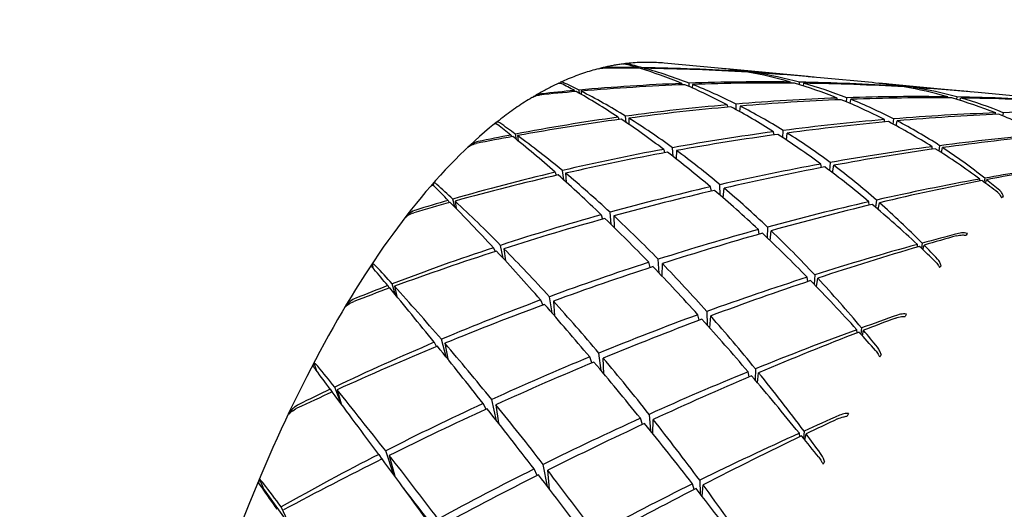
# Model space of a CAD drawing. Header units: inches. Extents: x 24 to 1128, y -94 to 748.
# Tile 373 of 573: x 380.996 to 381.945, y 506.557 to 507.029. Entities that reach past the tile are written whole.
import ezdxf

# ---------------------------------------------------------------- set-up
doc = ezdxf.new("R2010")
doc.units = ezdxf.units.IN
doc.header["$LTSCALE"] = 32
doc.header["$MEASUREMENT"] = 0
doc.layers.add('Dimension (ANSI)', color=7, linetype='Continuous', lineweight=25)
doc.layers.add('Visible (ANSI)', color=7, linetype='Continuous', lineweight=30)
doc.styles.add('Note Text (ANSI)', font='tahoma.ttf')
doc.dimstyles.new('Architectural (ANSI)', dxfattribs={"dimscale": 32, "dimtxt": 0.125, "dimasz": 0.098425, "dimexe": 0.125, "dimexo": 0.0625, "dimgap": 0.031496, "dimtad": 0, "dimtih": 1, "dimtoh": 1, "dimdec": 4, "dimrnd": 1e-08, "dimzin": 3, "dimdsep": 46, "dimlunit": 4, "dimtxsty": 'Note Text (ANSI)', "dimcen": 0.09, "dimdle": 0.393701, "dimclrd": 256, "dimclre": 256, "dimclrt": 256, "dimadec": 0, "dimazin": 3, "dimtfac": 0.96, "dimtofl": 0, "dimtmove": 0, "dimatfit": 3, "dimfxl": 1, "dimfrac": 2, "dimtolj": 1, "dimtzin": 12, "dimlwd": -1, "dimlwe": -1, "dimarcsym": 0})

# ---------------------------------------------------------------- blocks, each defined once
blk = doc.blocks.new('*D22')
at = {"layer": 'Defpoints', "color": 0, "transparency": 16777216}
for p in [(438.47989, 699.41052), (351.85681, 463.84902), (472.38339, 463.84902)]:
    blk.add_point(p, dxfattribs=at)
at = {"layer": 'Dimension (ANSI)', "transparency": 16777216}
for p, q in [((436.47989, 699.41052), (347.85681, 699.41052)), ((351.85681, 696.26091), (351.85681, 597.16282)), ((351.85681, 466.99862), (351.85681, 590.09671)), ((470.38339, 463.84902), (347.85681, 463.84902))]:
    blk.add_line(p, q, dxfattribs=at)
for points in [[(351.33187, 696.26091), (352.38174, 696.26091), (351.85681, 699.41052)], [(351.33187, 466.99862), (352.38174, 466.99862), (351.85681, 463.84902)]]:
    blk.add_solid(points, dxfattribs=at)
at = {"layer": 'Dimension (ANSI)', "transparency": 16777216, "insert": (338.70839, 596.15495), "char_height": 4, "attachment_point": 1, "style": 'Note Text (ANSI)'}
blk.add_mtext('\\A1;19\'-7 9/16"', dxfattribs=at)

msp = doc.modelspace()

# ---------------------------------------------------------------- linework, layer by layer
at = {"layer": 'Visible (ANSI)'}
for p, q in [((381.59204, 506.98233), (381.59217, 506.9818)), ((381.59661, 506.98094), (381.59651, 506.98228)), ((381.66955, 506.98185), (381.61765, 506.98672)), ((381.59853, 506.98172), (381.59852, 506.98034)), ((381.75649, 506.97369), (381.67773, 506.98108)), ((381.69518, 506.97851), (381.69524, 506.97818)), ((381.70218, 506.97728), (381.70219, 506.97805)), ((381.70535, 506.97755), (381.70527, 506.97669)), ((381.81798, 506.96792), (381.76814, 506.9726)), ((381.63457, 506.96714), (381.63486, 506.96581)), ((381.64174, 506.9641), (381.64161, 506.9674)), ((381.64473, 506.96619), (381.64457, 506.96286)), ((381.73939, 506.96851), (381.73953, 506.96748)), ((381.74788, 506.96599), (381.74799, 506.96838)), ((381.75176, 506.96734), (381.75143, 506.96488)), ((381.90742, 506.95953), (381.83083, 506.96672)), ((381.845, 506.96402), (381.84497, 506.96445)), ((381.85399, 506.96288), (381.85412, 506.96385)), ((381.85785, 506.96215), (381.85809, 506.96322)), ((381.53096, 506.96036), (381.53131, 506.95922)), ((381.53582, 506.95763), (381.53545, 506.96077)), ((381.53745, 506.95975), (381.53758, 506.95663)), ((381.891, 506.95324), (381.89098, 506.95428)), ((381.8997, 506.95414), (381.89931, 506.95187)), ((381.97012, 506.95365), (381.92028, 506.95832)), ((381.67831, 506.94653), (381.67873, 506.94433)), ((381.68694, 506.9419), (381.68694, 506.94727)), ((381.69068, 506.94537), (381.69023, 506.94009)), ((381.78454, 506.95135), (381.78436, 506.95308)), ((381.79321, 506.94944), (381.79355, 506.9534)), ((381.79679, 506.94792), (381.79747, 506.95185)), ((381.90275, 506.95082), (381.90335, 506.95312)), ((381.57329, 506.93466), (381.57392, 506.93242)), ((381.58085, 506.92961), (381.58034, 506.93563)), ((381.93707, 506.93738), (381.93709, 506.93875)), ((381.94434, 506.939), (381.94372, 506.93608)), ((381.45573, 506.92827), (381.45558, 506.92946)), ((381.58345, 506.9337), (381.58347, 506.92784)), ((381.83006, 506.93005), (381.8299, 506.93231)), ((381.83865, 506.93303), (381.83803, 506.92807)), ((381.84124, 506.92635), (381.84227, 506.93115)), ((381.46974, 506.91751), (381.47036, 506.91583)), ((381.47511, 506.9132), (381.47422, 506.91837)), ((381.47624, 506.9169), (381.4767, 506.9119)), ((381.72355, 506.91764), (381.72308, 506.9206)), ((381.73202, 506.91486), (381.73228, 506.92182)), ((381.73534, 506.91268), (381.73619, 506.91937)), ((381.42943, 506.9065), (381.42942, 506.90679)), ((381.8759, 506.90389), (381.87581, 506.90627)), ((381.88306, 506.90722), (381.88225, 506.90222)), ((381.61709, 506.90368), (381.61792, 506.9004)), ((381.62613, 506.89678), (381.62571, 506.90526)), ((381.62947, 506.90252), (381.62917, 506.89442)), ((381.88477, 506.9006), (381.88598, 506.90532)), ((381.76911, 506.88606), (381.76868, 506.88946)), ((381.77742, 506.89102), (381.77684, 506.8834)), ((381.77985, 506.88113), (381.78105, 506.8883)), ((381.5124, 506.88162), (381.51345, 506.87857)), ((381.52066, 506.87427), (381.51942, 506.88327)), ((381.52256, 506.88067), (381.52304, 506.87212)), ((381.39558, 506.86838), (381.39509, 506.87106)), ((381.67148, 506.85963), (381.67135, 506.86966)), ((381.92191, 506.87321), (381.92191, 506.87508)), ((381.92658, 506.87592), (381.92583, 506.8722)), ((381.92738, 506.87105), (381.9284, 506.87447)), ((381.66308, 506.86349), (381.66219, 506.86757)), ((381.67456, 506.85695), (381.6753, 506.86634)), ((381.40944, 506.85451), (381.41039, 506.85237)), ((381.41562, 506.84821), (381.41389, 506.8558)), ((381.41593, 506.8539), (381.41702, 506.84676)), ((381.81522, 506.84992), (381.81492, 506.85323)), ((381.82214, 506.85487), (381.82133, 506.84786)), ((381.82371, 506.84584), (381.82509, 506.85228)), ((381.3696, 506.83934), (381.36954, 506.83997)), ((381.55679, 506.84069), (381.55813, 506.83646)), ((381.56657, 506.83122), (381.56535, 506.84307)), ((381.56916, 506.83952), (381.56934, 506.82851)), ((381.7092, 506.82204), (381.70838, 506.82646)), ((381.71706, 506.82883), (381.71678, 506.81856)), ((381.71959, 506.81588), (381.72075, 506.8253)), ((381.46234, 506.79875), (381.4599, 506.81123)), ((381.86173, 506.80962), (381.86161, 506.81208)), ((381.86625, 506.81335), (381.86548, 506.80847)), ((381.86695, 506.80709), (381.8681, 506.81148)), ((381.45294, 506.80893), (381.4545, 506.80521)), ((381.4631, 506.80798), (381.46443, 506.79647)), ((381.33748, 506.78867), (381.33631, 506.79336)), ((381.60418, 506.78985), (381.60273, 506.79488)), ((381.61268, 506.78453), (381.61181, 506.79779)), ((381.61551, 506.78156), (381.61584, 506.79365)), ((381.76262, 506.78283), (381.76201, 506.77385)), ((381.35862, 506.76339), (381.35548, 506.77414)), ((381.75609, 506.77641), (381.75547, 506.78055)), ((381.76425, 506.77155), (381.76563, 506.77959)), ((381.35108, 506.77245), (381.35241, 506.76995)), ((381.35757, 506.77184), (381.35974, 506.76204)), ((381.31195, 506.75344), (381.31181, 506.75439)), ((381.49843, 506.75862), (381.50041, 506.75364)), ((381.50942, 506.7461), (381.50689, 506.76176)), ((381.5108, 506.75746), (381.51185, 506.74331)), ((381.6586, 506.74752), (381.65894, 506.73452)), ((381.65138, 506.73911), (381.65002, 506.7444)), ((381.66152, 506.73164), (381.66239, 506.74324)), ((381.80358, 506.72703), (381.80325, 506.73002)), ((381.80784, 506.73169), (381.80717, 506.7257)), ((381.80856, 506.72416), (381.80974, 506.72941)), ((381.39593, 506.71784), (381.39811, 506.71361)), ((381.40722, 506.70385), (381.40279, 506.72074)), ((381.40609, 506.71689), (381.40886, 506.7018)), ((381.55678, 506.69062), (381.55467, 506.70747)), ((381.28279, 506.68993), (381.28025, 506.69769)), ((381.54787, 506.69801), (381.54572, 506.70379)), ((381.55926, 506.68765), (381.55883, 506.70256)), ((381.69953, 506.68464), (381.69845, 506.68946)), ((381.70551, 506.69233), (381.70533, 506.6814)), ((381.7074, 506.67897), (381.70862, 506.6885)), ((381.29566, 506.67272), (381.29743, 506.66997)), ((381.30572, 506.65923), (381.29998, 506.67478)), ((381.30215, 506.67211), (381.30629, 506.65846)), ((381.45601, 506.64236), (381.45133, 506.66272)), ((381.25747, 506.65027), (381.2572, 506.65149)), ((381.44301, 506.65889), (381.44577, 506.65335)), ((381.45539, 506.65773), (381.45792, 506.63992)), ((381.59664, 506.63872), (381.5946, 506.64467)), ((381.60304, 506.64848), (381.60439, 506.63255)), ((381.60667, 506.62972), (381.60697, 506.64351)), ((381.75234, 506.63233), (381.7519, 506.62528)), ((381.74846, 506.62688), (381.74783, 506.63029)), ((381.7532, 506.62368), (381.75432, 506.62968)), ((381.35705, 506.59), (381.34907, 506.61334)), ((381.34234, 506.6099), (381.34524, 506.60534)), ((381.35251, 506.60895), (381.35788, 506.58888)), ((381.49514, 506.58955), (381.49213, 506.59585)), ((381.50501, 506.57908), (381.50092, 506.60022)), ((381.50695, 506.57654), (381.50524, 506.59462)), ((381.23205, 506.57592), (381.22785, 506.58567)), ((381.65179, 506.58494), (381.65232, 506.57196)), ((381.23205, 506.57592), (381.22652, 506.58259)), ((381.23205, 506.57592), (381.25708, 506.54063)), ((381.64652, 506.5762), (381.64487, 506.58152)), ((381.65415, 506.56962), (381.65503, 506.58057)), ((381.25708, 506.54063), (381.24836, 506.55942))]:
    msp.add_line(p, q, dxfattribs=at)
for centre, major_axis, ratio, start_param, end_param in [((381.91805, 505.70304), (-1.53518, 0.61757), 0.729866, 5.203168, 5.223319), ((381.91805, 505.70304), (0.50267, -1.27757), 0.401159, 2.83729, 2.857441), ((381.58666, 505.73414), (-0.14115, 1.26062), 0.549452, 6.068206, 6.089839), ((381.91805, 505.70304), (-1.53518, 0.61757), 0.729866, 5.137719, 5.200313), ((381.58666, 505.73414), (-1.63348, 0.03314), 0.763621, 4.723467, 4.7451), ((381.91805, 505.70304), (0.50267, -1.27757), 0.401159, 2.77184, 2.834435), ((381.58666, 505.73414), (-0.14115, 1.26062), 0.549452, 6.004322, 6.065351), ((381.58666, 505.73414), (-1.63348, 0.03314), 0.763621, 4.659584, 4.720612), ((381.91805, 505.70304), (0.36513, -1.26849), 0.475174, 2.91871, 2.95731), ((381.58666, 505.73414), (0.07827, 1.24795), 0.57621, 6.231187, 6.271298), ((381.91805, 505.70304), (0.36513, -1.26849), 0.475174, 2.85326, 2.914288), ((381.91805, 505.70304), (-1.53518, 0.61757), 0.729866, 5.095497, 5.133297), ((381.58666, 505.73414), (0.07827, 1.24795), 0.57621, 6.166664, 6.226766), ((381.58666, 505.73414), (-1.63348, 0.03314), 0.763621, 4.616562, 4.655162), ((381.91805, 505.70304), (0.61467, -1.29034), 0.323881, 2.715685, 2.735836), ((381.58666, 505.73414), (-0.32479, 1.2668), 0.49258, 5.876138, 5.897771), ((381.91805, 505.70304), (-1.59232, 0.38214), 0.757737, 5.068341, 5.130936), ((381.58666, 505.73414), (-1.63059, -0.22845), 0.743335, 4.577612, 4.638641), ((381.91805, 505.70304), (0.50267, -1.27757), 0.401159, 2.70639, 2.767418), ((381.91805, 505.70304), (-1.59232, 0.38214), 0.757737, 5.002891, 5.063919), ((381.58666, 505.73414), (-1.63059, -0.22845), 0.743335, 4.513089, 4.573191), ((381.58666, 505.73414), (-0.14115, 1.26062), 0.549452, 5.939799, 5.999901), ((381.91805, 505.70304), (0.36513, -1.26849), 0.475174, 2.78781, 2.847912), ((381.91805, 505.70304), (-1.59232, 0.38214), 0.757737, 4.937441, 4.997543), ((381.58666, 505.73414), (-1.63059, -0.22845), 0.743335, 4.447946, 4.507741), ((381.58666, 505.73414), (0.07827, 1.24795), 0.57621, 6.101521, 6.161316), ((381.91805, 505.70304), (0.19179, -1.26237), 0.537203, 2.969852, 3.008453), ((381.58666, 505.73414), (0.30341, 1.22253), 0.562536, 0.051705, 0.093767), ((381.91805, 505.70304), (0.19179, -1.26237), 0.537203, 2.904403, 2.964198), ((381.91805, 505.70304), (-1.59232, 0.38214), 0.757737, 4.894854, 4.931787), ((381.58666, 505.73414), (-1.63059, -0.22845), 0.743335, 4.403691, 4.442291), ((381.58666, 505.73414), (0.30341, 1.22253), 0.562536, 6.269134, 6.329236), ((381.58666, 505.73414), (-1.63059, -0.22845), 0.743335, 4.641496, 4.663129), ((381.91805, 505.70304), (-1.59232, 0.38214), 0.757737, 5.133791, 5.153942), ((381.91805, 505.70304), (0.61467, -1.29034), 0.323881, 2.650235, 2.71283), ((381.58666, 505.73414), (-0.32479, 1.2668), 0.49258, 5.812255, 5.873283), ((381.91805, 505.70304), (-1.62932, 0.10493), 0.765373, 4.778239, 4.838034), ((381.91805, 505.70304), (-1.62932, 0.10493), 0.765373, 4.712789, 4.772891), ((381.91805, 505.70304), (-1.62932, 0.10493), 0.765373, 4.909139, 4.970167), ((381.58666, 505.73414), (-1.60993, -0.43806), 0.706703, 4.464269, 4.524371), ((381.91805, 505.70304), (0.50267, -1.27757), 0.401159, 2.64094, 2.701042), ((381.91805, 505.70304), (-1.62932, 0.10493), 0.765373, 4.843689, 4.903791), ((381.58666, 505.73414), (-1.60993, -0.43806), 0.706703, 4.399126, 4.458921), ((381.58666, 505.73414), (-0.14115, 1.26062), 0.549452, 5.874656, 5.934451), ((381.91805, 505.70304), (0.36513, -1.26849), 0.475174, 2.72236, 2.782156), ((381.58666, 505.73414), (-1.60993, -0.43806), 0.706703, 4.333369, 4.393471), ((381.58666, 505.73414), (0.07827, 1.24795), 0.57621, 6.035764, 6.095866), ((381.91805, 505.70304), (0.19179, -1.26237), 0.537203, 2.838953, 2.899055), ((381.58666, 505.73414), (-1.60993, -0.43806), 0.706703, 4.266993, 4.328021), ((381.58666, 505.73414), (0.30341, 1.22253), 0.562536, 6.202758, 6.263786), ((381.91805, 505.70304), (-1.62932, 0.10493), 0.765373, 4.974588, 5.037183), ((381.91805, 505.70304), (-1.63374, -0.1662), 0.75034, 4.624586, 4.684688), ((381.58666, 505.73414), (-1.58546, -0.59667), 0.660515, 4.250613, 4.311641), ((381.91805, 505.70304), (0.19179, -1.26237), 0.537203, 2.773503, 2.834531), ((381.91805, 505.70304), (-1.63374, -0.1662), 0.75034, 4.559136, 4.620164), ((381.48683, 506.23945), (-0.1299, -0.74245), 0.444491, 3.604814, 3.609381), ((381.91805, 505.70304), (0.70926, -1.30505), 0.247509, 2.611034, 2.631185), ((381.58666, 505.73414), (-0.47048, 1.27486), 0.420557, 5.721212, 5.742845), ((381.58666, 505.73414), (-1.60993, -0.43806), 0.706703, 4.528792, 4.589821), ((381.91805, 505.70304), (0.61467, -1.29034), 0.323881, 2.584785, 2.645813), ((381.58666, 505.73414), (-0.32479, 1.2668), 0.49258, 5.747731, 5.807833), ((381.91805, 505.70304), (-1.63374, -0.1662), 0.75034, 4.690036, 4.749831), ((381.58666, 505.73414), (-1.58546, -0.59667), 0.660515, 4.316989, 4.377091), ((381.91805, 505.70304), (0.36513, -1.26849), 0.475174, 2.656911, 2.717012), ((381.58666, 505.73414), (0.07827, 1.24795), 0.57621, 5.969388, 6.030416), ((381.58666, 505.73414), (-1.60993, -0.43806), 0.706703, 4.592676, 4.614309), ((381.91805, 505.70304), (-1.62932, 0.10493), 0.765373, 5.040038, 5.060189), ((381.91805, 505.70304), (0.70926, -1.30505), 0.247509, 2.545584, 2.608179), ((381.58666, 505.73414), (-0.47048, 1.27486), 0.420557, 5.657329, 5.718357), ((381.91805, 505.70304), (-1.63374, -0.1662), 0.75034, 4.755485, 4.815587), ((381.58666, 505.73414), (-1.58546, -0.59667), 0.660515, 4.382745, 4.44254), ((381.91805, 505.70304), (0.50267, -1.27757), 0.401159, 2.57549, 2.635286), ((381.58666, 505.73414), (-0.14115, 1.26062), 0.549452, 5.808899, 5.869001), ((381.91805, 505.70304), (-1.61594, -0.38996), 0.717175, 4.501326, 4.562354), ((381.58666, 505.73414), (-1.56231, -0.71722), 0.609421, 4.191433, 4.254028), ((381.57651, 506.31763), (-0.01786, -0.66124), 0.527661, 3.627313, 3.631911), ((381.91805, 505.70304), (-1.61594, -0.38996), 0.717175, 4.566775, 4.626877), ((381.91805, 505.70304), (-1.63374, -0.1662), 0.75034, 4.820935, 4.881964), ((381.58666, 505.73414), (-1.58546, -0.59667), 0.660515, 4.447888, 4.50799), ((381.91805, 505.70304), (0.61467, -1.29034), 0.323881, 2.519335, 2.579437), ((381.58666, 505.73414), (-0.32479, 1.2668), 0.49258, 5.682588, 5.742383), ((381.58666, 505.73414), (-1.56231, -0.71722), 0.609421, 4.258449, 4.319478), ((381.91805, 505.70304), (0.36513, -1.26849), 0.475174, 2.591461, 2.652489), ((381.58666, 505.73414), (0.07827, 1.24795), 0.57621, 5.902372, 5.964966), ((381.91805, 505.70304), (-1.61594, -0.38996), 0.717175, 4.632225, 4.692021), ((381.58666, 505.73414), (-0.14115, 1.26062), 0.549452, 5.742523, 5.803551), ((381.91805, 505.70304), (-1.63374, -0.1662), 0.75034, 4.886385, 4.94898), ((381.58666, 505.73414), (-1.58546, -0.59667), 0.660515, 4.512412, 4.57344), ((381.91805, 505.70304), (0.70926, -1.30505), 0.247509, 2.480135, 2.541163), ((381.58666, 505.73414), (-0.47048, 1.27486), 0.420557, 5.592805, 5.652907), ((381.58666, 505.73414), (-1.56231, -0.71722), 0.609421, 4.324826, 4.384927), ((381.91805, 505.70304), (0.50267, -1.27757), 0.401159, 2.510041, 2.570142), ((381.91805, 505.70304), (-1.59164, -0.56044), 0.672879, 4.452899, 4.474532), ((381.58666, 505.73414), (-1.54065, -0.81109), 0.55597, 4.192965, 4.213116), ((381.46017, 506.19579), (-0.14081, -0.77696), 0.415272, 3.739015, 3.743613), ((381.58666, 505.73414), (-0.58807, 1.28682), 0.343574, 5.594081, 5.615714), ((381.91805, 505.70304), (-1.59164, -0.56044), 0.672879, 4.477387, 4.538415), ((381.58666, 505.73414), (-1.54065, -0.81109), 0.55597, 4.215971, 4.278566), ((381.91805, 505.70304), (0.36513, -1.26849), 0.475174, 2.566973, 2.588606), ((381.58666, 505.73414), (0.07827, 1.24795), 0.57621, 5.879366, 5.899517), ((381.91805, 505.70304), (0.79158, -1.31965), 0.173726, 2.517835, 2.537986), ((381.91805, 505.70304), (-1.61594, -0.38996), 0.717175, 4.697675, 4.757777), ((381.58666, 505.73414), (-1.56231, -0.71722), 0.609421, 4.390582, 4.450377), ((381.91805, 505.70304), (0.61467, -1.29034), 0.323881, 2.453885, 2.513681), ((381.58666, 505.73414), (-0.32479, 1.2668), 0.49258, 5.616832, 5.676934), ((381.58666, 505.73414), (-1.58546, -0.59667), 0.660515, 4.576295, 4.597928), ((381.91805, 505.70304), (-1.63374, -0.1662), 0.75034, 4.951835, 4.971986), ((381.91805, 505.70304), (0.79158, -1.31965), 0.173726, 2.452386, 2.51498), ((381.58666, 505.73414), (-0.58807, 1.28682), 0.343574, 5.530198, 5.591226), ((381.91805, 505.70304), (-1.59164, -0.56044), 0.672879, 4.542837, 4.602939), ((381.58666, 505.73414), (-1.54065, -0.81109), 0.55597, 4.282987, 4.344016), ((381.91805, 505.70304), (0.50267, -1.27757), 0.401159, 2.444591, 2.505619), ((381.58666, 505.73414), (-0.14115, 1.26062), 0.549452, 5.675507, 5.738101), ((381.96887, 506.2807), (-0.18086, -0.64404), 0.471381, 3.748089, 3.752686), ((381.54768, 506.30323), (-0.06182, -0.67347), 0.521114, 3.839413, 3.844011), ((381.91805, 505.70304), (-1.61594, -0.38996), 0.717175, 4.763125, 4.824153), ((381.58666, 505.73414), (-1.56231, -0.71722), 0.609421, 4.455725, 4.515827), ((381.91805, 505.70304), (0.70926, -1.30505), 0.247509, 2.414685, 2.474787), ((381.58666, 505.73414), (-0.47048, 1.27486), 0.420557, 5.527662, 5.587457), ((381.91805, 505.70304), (-1.59164, -0.56044), 0.672879, 4.608287, 4.668082), ((381.58666, 505.73414), (-1.54065, -0.81109), 0.55597, 4.349363, 4.409465), ((381.91805, 505.70304), (0.61467, -1.29034), 0.323881, 2.388435, 2.448537), ((381.58666, 505.73414), (-0.32479, 1.2668), 0.49258, 5.550456, 5.611484), ((381.91805, 505.70304), (-1.56803, -0.68945), 0.622723, 4.455371, 4.477004), ((381.85249, 506.15913), (-0.22619, -0.76807), 0.285519, 3.759087, 3.763685), ((381.91805, 505.70304), (-1.56803, -0.68945), 0.622723, 4.479859, 4.540888), ((381.58666, 505.73414), (-1.51916, -0.88595), 0.501414, 4.228985, 4.249136), ((381.58666, 505.73414), (-0.14115, 1.26062), 0.549452, 5.652501, 5.672652), ((381.91805, 505.70304), (-1.61594, -0.38996), 0.717175, 4.828575, 4.89117), ((381.58666, 505.73414), (-1.56231, -0.71722), 0.609421, 4.520249, 4.581277), ((381.91805, 505.70304), (0.79158, -1.31965), 0.173726, 2.386936, 2.447964), ((381.58666, 505.73414), (-0.58807, 1.28682), 0.343574, 5.465674, 5.525776), ((381.58666, 505.73414), (-1.51916, -0.88595), 0.501414, 4.251991, 4.314586), ((381.91805, 505.70304), (0.50267, -1.27757), 0.401159, 2.420103, 2.441736), ((381.4351, 506.14475), (-0.14418, -0.81126), 0.389441, 3.858163, 3.862761), ((381.91805, 505.70304), (-1.59164, -0.56044), 0.672879, 4.673737, 4.733838), ((381.58666, 505.73414), (-0.47048, 1.27486), 0.420557, 5.461905, 5.522007), ((381.91805, 505.70304), (0.8647, -1.33248), 0.103024, 2.432638, 2.452789), ((381.58666, 505.73414), (-0.68651, 1.30124), 0.266742, 5.485739, 5.507372), ((381.58666, 505.73414), (-1.54065, -0.81109), 0.55597, 4.41512, 4.474915), ((381.91805, 505.70304), (0.70926, -1.30505), 0.247509, 2.349235, 2.40903), ((381.9401, 506.26609), (-0.20536, -0.65754), 0.428761, 3.931075, 3.935672), ((381.91805, 505.70304), (-1.56803, -0.68945), 0.622723, 4.545309, 4.605411), ((381.58666, 505.73414), (-1.51916, -0.88595), 0.501414, 4.319008, 4.380036), ((381.91805, 505.70304), (0.61467, -1.29034), 0.323881, 2.322986, 2.384014), ((381.58666, 505.73414), (-0.32479, 1.2668), 0.49258, 5.483439, 5.546034), ((381.58666, 505.73414), (-1.56231, -0.71722), 0.609421, 4.584132, 4.605765), ((381.91805, 505.70304), (-1.61594, -0.38996), 0.717175, 4.894025, 4.914176), ((381.91805, 505.70304), (0.8647, -1.33248), 0.103024, 2.367189, 2.429783), ((381.58666, 505.73414), (-0.68651, 1.30124), 0.266742, 5.421855, 5.482884), ((381.51928, 506.27845), (-0.09856, -0.69521), 0.499031, 4.031308, 4.035904), ((381.91805, 505.70304), (-1.59164, -0.56044), 0.672879, 4.739186, 4.800215), ((381.58666, 505.73414), (-1.54065, -0.81109), 0.55597, 4.480263, 4.540365), ((381.91805, 505.70304), (0.79158, -1.31965), 0.173726, 2.321486, 2.381588), ((381.58666, 505.73414), (-0.58807, 1.28682), 0.343574, 5.400531, 5.460326), ((381.82744, 506.10731), (-0.21517, -0.80489), 0.255901, 3.869082, 3.873678), ((381.91805, 505.70304), (-1.56803, -0.68945), 0.622723, 4.610759, 4.670554), ((381.58666, 505.73414), (-1.51916, -0.88595), 0.501414, 4.385384, 4.445486), ((381.91805, 505.70304), (0.70926, -1.30505), 0.247509, 2.283785, 2.343887), ((381.58666, 505.73414), (-0.47048, 1.27486), 0.420557, 5.395529, 5.456557), ((381.91805, 505.70304), (-1.54609, -0.78924), 0.569714, 4.476242, 4.497875), ((381.58666, 505.73414), (-1.49643, -0.94661), 0.446294, 4.273117, 4.293268), ((381.91805, 505.70304), (-1.54609, -0.78924), 0.569714, 4.50073, 4.561758), ((381.58666, 505.73414), (-1.49643, -0.94661), 0.446294, 4.296123, 4.358717), ((381.91805, 505.70304), (0.61467, -1.29034), 0.323881, 2.298497, 2.320131), ((381.58666, 505.73414), (-0.32479, 1.2668), 0.49258, 5.460433, 5.480584), ((381.91805, 505.70304), (-1.59164, -0.56044), 0.672879, 4.804636, 4.867231), ((381.58666, 505.73414), (-0.68651, 1.30124), 0.266742, 5.357332, 5.417434), ((381.58666, 505.73414), (-1.54065, -0.81109), 0.55597, 4.544787, 4.605815), ((381.91805, 505.70304), (0.8647, -1.33248), 0.103024, 2.301739, 2.362767), ((381.4122, 506.08614), (-0.14127, -0.84407), 0.367968, 3.965542, 3.970139), ((381.91805, 505.70304), (-1.56803, -0.68945), 0.622723, 4.676209, 4.736311), ((381.58666, 505.73414), (-1.51916, -0.88595), 0.501414, 4.45114, 4.510936), ((381.91805, 505.70304), (0.79158, -1.31965), 0.173726, 2.256036, 2.315831), ((381.58666, 505.73414), (-0.58807, 1.28682), 0.343574, 5.334775, 5.394877), ((381.91146, 506.24194), (-0.21993, -0.68116), 0.382943, 4.092787, 4.097384), ((381.91805, 505.70304), (0.93049, -1.34224), 0.035356, 2.353289, 2.37344), ((381.58666, 505.73414), (-0.7716, 1.31604), 0.192221, 5.390019, 5.411652), ((381.91805, 505.70304), (-1.54609, -0.78924), 0.569714, 4.56618, 4.626281), ((381.58666, 505.73414), (-0.47048, 1.27486), 0.420557, 5.328513, 5.391107), ((381.58666, 505.73414), (-1.49643, -0.94661), 0.446294, 4.363139, 4.424167), ((381.91805, 505.70304), (0.70926, -1.30505), 0.247509, 2.218335, 2.279363), ((381.58666, 505.73414), (-1.54065, -0.81109), 0.55597, 4.60867, 4.630303), ((381.91805, 505.70304), (-1.59164, -0.56044), 0.672879, 4.870086, 4.890237), ((381.91805, 505.70304), (0.93049, -1.34224), 0.035356, 2.287839, 2.350434), ((381.58666, 505.73414), (-0.7716, 1.31604), 0.192221, 5.326135, 5.387164), ((381.49123, 506.24515), (-0.12537, -0.72326), 0.469118, 4.199188, 4.203785), ((381.91805, 505.70304), (-1.56803, -0.68945), 0.622723, 4.741659, 4.802687), ((381.58666, 505.73414), (-1.51916, -0.88595), 0.501414, 4.516284, 4.576386), ((381.91805, 505.70304), (0.8647, -1.33248), 0.103024, 2.236289, 2.296391), ((381.58666, 505.73414), (-0.68651, 1.30124), 0.266742, 5.292189, 5.351984), ((381.91805, 505.70304), (-1.54609, -0.78924), 0.569714, 4.631629, 4.691425), ((381.58666, 505.73414), (-0.58807, 1.28682), 0.343574, 5.268398, 5.329427), ((381.91805, 505.70304), (-1.52469, -0.86839), 0.515368, 4.509721, 4.531354), ((381.58666, 505.73414), (-1.47131, -0.99613), 0.390767, 4.323209, 4.34336), ((381.80449, 506.04965), (-0.19913, -0.83814), 0.23242, 3.971716, 3.976314), ((381.58666, 505.73414), (-1.49643, -0.94661), 0.446294, 4.429515, 4.489617), ((381.91805, 505.70304), (0.79158, -1.31965), 0.173726, 2.190586, 2.250688), ((381.91805, 505.70304), (-1.52469, -0.86839), 0.515368, 4.534209, 4.595237), ((381.58666, 505.73414), (-1.47131, -0.99613), 0.390767, 4.346215, 4.40881), ((381.91805, 505.70304), (0.70926, -1.30505), 0.247509, 2.193847, 2.21548), ((381.58666, 505.73414), (-0.47048, 1.27486), 0.420557, 5.305507, 5.325658), ((381.91805, 505.70304), (-1.56803, -0.68945), 0.622723, 4.807109, 4.869703), ((381.58666, 505.73414), (-1.51916, -0.88595), 0.501414, 4.580807, 4.641835), ((381.91805, 505.70304), (0.93049, -1.34224), 0.035356, 2.222389, 2.283418), ((381.58666, 505.73414), (-0.7716, 1.31604), 0.192221, 5.261612, 5.321714), ((381.88346, 506.2085), (-0.22566, -0.71218), 0.339307, 4.235946, 4.240544), ((381.91805, 505.70304), (-1.54609, -0.78924), 0.569714, 4.697079, 4.757181), ((381.58666, 505.73414), (-0.68651, 1.30124), 0.266742, 5.226432, 5.286534), ((381.39172, 506.02191), (-0.13338, -0.87249), 0.351157, 4.064711, 4.069308), ((381.91805, 505.70304), (-1.5304, -0.6729), 0.622723, 4.805973, 4.806002), ((381.58666, 505.73414), (-1.49643, -0.94661), 0.446294, 4.495272, 4.555067), ((381.91805, 505.70304), (0.8647, -1.33248), 0.103024, 2.170839, 2.230634), ((381.91805, 505.70304), (-0.99015, 1.34796), 0.02956, 0.843004, 0.863155), ((381.58666, 505.73414), (-0.84684, 1.32946), 0.120725, 5.30303, 5.324663), ((381.58666, 505.73414), (-0.75308, 1.28446), 0.192221, 5.25809, 5.311194), ((381.91805, 505.70304), (-1.50898, -0.7703), 0.569714, 4.694056, 4.694108), ((381.91805, 505.70304), (-1.52469, -0.86839), 0.515368, 4.599659, 4.65976), ((381.58666, 505.73414), (-1.47131, -0.99613), 0.390767, 4.413231, 4.47426), ((381.91805, 505.70304), (0.79158, -1.31965), 0.173726, 2.125136, 2.186165), ((381.58666, 505.73414), (-0.58807, 1.28682), 0.343574, 5.201382, 5.263977)]:
    msp.add_ellipse(centre, major_axis=major_axis, ratio=ratio, start_param=start_param, end_param=end_param, dxfattribs=at)
for points in [[(381.56054, 506.98241), (381.55889, 506.9824), (381.55698, 506.98209), (381.55537, 506.98159)], [(381.57814, 506.98597), (381.57849, 506.98602), (381.57886, 506.986), (381.57922, 506.98591)], [(381.58122, 506.98616), (381.58056, 506.98632), (381.57978, 506.98624), (381.5791, 506.98593)], [(381.55439, 506.98136), (381.55575, 506.98171), (381.55723, 506.9819), (381.55853, 506.98191)]]:
    msp.add_open_spline(points, degree=3, dxfattribs=at)
for points, knots in [([(381.57814, 506.98598), (381.57669, 506.9858), (381.57524, 506.98559), (381.57234, 506.98515), (381.57089, 506.98491), (381.56799, 506.9844), (381.56654, 506.98412), (381.56364, 506.98354), (381.56219, 506.98323), (381.55929, 506.98258), (381.55784, 506.98224), (381.55639, 506.98188)], [2.53059154, 2.53059154, 2.53059154, 2.53059154, 2.53956341, 2.53956341, 2.54853528, 2.54853528, 2.55750716, 2.55750716, 2.56647903, 2.56647903, 2.5754509, 2.5754509, 2.5754509, 2.5754509]), ([(381.61765, 506.98672), (381.61517, 506.98695), (381.61268, 506.98713), (381.6077, 506.98738), (381.6052, 506.98746), (381.6002, 506.9875), (381.5977, 506.98747), (381.59268, 506.98729), (381.59017, 506.98716), (381.58515, 506.98677), (381.58263, 506.98653), (381.58012, 506.98623)], [2.44849399, 2.44849399, 2.44849399, 2.44849399, 2.46409431, 2.46409431, 2.47969463, 2.47969463, 2.49529495, 2.49529495, 2.51089528, 2.51089528, 2.5264956, 2.5264956, 2.5264956, 2.5264956]), ([(381.55438, 506.98137), (381.55194, 506.98074), (381.54949, 506.98006), (381.5446, 506.97859), (381.54215, 506.97781), (381.53726, 506.97616), (381.53481, 506.97528), (381.52993, 506.97344), (381.52748, 506.97246), (381.5226, 506.97043), (381.52016, 506.96936), (381.51772, 506.96824)], [2.57957607, 2.57957607, 2.57957607, 2.57957607, 2.59470103, 2.59470103, 2.60982599, 2.60982599, 2.62495096, 2.62495096, 2.64007592, 2.64007592, 2.65520088, 2.65520088, 2.65520088, 2.65520088]), ([(381.51591, 506.96741), (381.5143, 506.96666), (381.5127, 506.96589), (381.50948, 506.96431), (381.50788, 506.9635), (381.50467, 506.96184), (381.50307, 506.96099), (381.49987, 506.95924), (381.49827, 506.95835), (381.49506, 506.95653), (381.49347, 506.9556), (381.49187, 506.95464)], [2.65894017, 2.65894017, 2.65894017, 2.65894017, 2.66890382, 2.66890382, 2.67886747, 2.67886747, 2.68883112, 2.68883112, 2.69879476, 2.69879476, 2.70875841, 2.70875841, 2.70875841, 2.70875841]), ([(381.51591, 506.96741), (381.516, 506.96745), (381.51609, 506.96749), (381.51675, 506.96768), (381.51753, 506.96757), (381.51825, 506.96719)], [0.17295617, 0.17295617, 0.17295617, 0.17295617, 0.17536928, 0.17536928, 0.19052615, 0.19052615, 0.19052615, 0.19052615]), ([(381.52028, 506.96815), (381.51952, 506.96851), (381.51863, 506.96858), (381.51756, 506.9682), (381.51716, 506.96794), (381.5168, 506.9676)], [0, 0, 0, 0, 0.01468772, 0.01468772, 0.0224586, 0.0224586, 0.0224586, 0.0224586]), ([(381.4901, 506.95358), (381.48773, 506.95215), (381.48537, 506.95068), (381.48066, 506.94764), (381.4783, 506.94608), (381.47359, 506.94287), (381.47124, 506.94122), (381.46655, 506.93784), (381.4642, 506.9361), (381.45952, 506.93255), (381.45718, 506.93073), (381.45484, 506.92887)], [2.71243677, 2.71243677, 2.71243677, 2.71243677, 2.72717574, 2.72717574, 2.7419147, 2.7419147, 2.75665367, 2.75665367, 2.77139264, 2.77139264, 2.78613161, 2.78613161, 2.78613161, 2.78613161]), ([(381.4901, 506.95357), (381.49067, 506.95392), (381.49124, 506.95422), (381.49346, 506.95524), (381.49556, 506.95581), (381.49734, 506.95599)], [0.16314231, 0.16314231, 0.16314231, 0.16314231, 0.16795488, 0.16795488, 0.18264261, 0.18264261, 0.18264261, 0.18264261]), ([(381.49937, 506.95719), (381.49757, 506.95699), (381.49546, 506.9564), (381.49287, 506.95523), (381.49189, 506.95468), (381.49097, 506.95406)], [0, 0, 0, 0, 0.01515687, 0.01515687, 0.02346126, 0.02346126, 0.02346126, 0.02346126]), ([(381.45397, 506.92817), (381.40288, 506.88721), (381.35325, 506.82581), (381.26071, 506.66834), (381.21787, 506.5722), (381.14332, 506.35532), (381.1116, 506.23473), (381.06229, 505.98112), (381.04468, 505.84817), (381.0253, 505.5832), (381.02352, 505.45123), (381.03598, 505.20143), (381.05023, 505.08366), (381.09346, 504.87398), (381.12245, 504.78217), (381.18291, 504.65446), (381.21144, 504.61006), (381.24265, 504.57605)], [2.787961, 2.787961, 2.787961, 2.787961, 3.110317, 3.110317, 3.433142, 3.433142, 3.754618, 3.754618, 4.075547, 4.075547, 4.396367, 4.396367, 4.717424, 4.717424, 5.039259, 5.039259, 5.271858, 5.271858, 5.271858, 5.271858]), ([(381.45397, 506.92817), (381.45425, 506.92838), (381.4546, 506.92848), (381.4555, 506.92842), (381.45626, 506.92808), (381.45699, 506.92752)], [0.16535306, 0.16535306, 0.16535306, 0.16535306, 0.17521332, 0.17521332, 0.19037018, 0.19037018, 0.19037018, 0.19037018]), ([(381.45901, 506.92916), (381.45825, 506.92969), (381.45738, 506.92998), (381.45633, 506.92988), (381.45594, 506.92972), (381.45558, 506.92946)], [0, 0, 0, 0, 0.01468772, 0.01468772, 0.02281833, 0.02281833, 0.02281833, 0.02281833]), ([(381.42796, 506.9054), (381.42885, 506.90612), (381.42982, 506.90679), (381.43237, 506.9082), (381.43444, 506.90895), (381.43622, 506.9093)], [0.15981607, 0.15981607, 0.15981607, 0.15981607, 0.16794668, 0.16794668, 0.1826344, 0.1826344, 0.1826344, 0.1826344]), ([(381.43823, 506.91118), (381.43643, 506.9108), (381.43434, 506.91), (381.43162, 506.90847), (381.43046, 506.90766), (381.42942, 506.90679)], [0, 0, 0, 0, 0.01515687, 0.01515687, 0.02514531, 0.02514531, 0.02514531, 0.02514531]), ([(381.3935, 506.86927), (381.39377, 506.86933), (381.3941, 506.86928), (381.39498, 506.86887), (381.39574, 506.86829), (381.39648, 506.86756)], [0.16538083, 0.16538083, 0.16538083, 0.16538083, 0.17536928, 0.17536928, 0.19052615, 0.19052615, 0.19052615, 0.19052615]), ([(381.39846, 506.86986), (381.39769, 506.87055), (381.39682, 506.87106), (381.3958, 506.87125), (381.39542, 506.87121), (381.39509, 506.87106)], [0, 0, 0, 0, 0.01468772, 0.01468772, 0.02281833, 0.02281833, 0.02281833, 0.02281833]), ([(381.93917, 506.86211), (381.93993, 506.86152), (381.94084, 506.86049), (381.94197, 506.85873), (381.94241, 506.85794), (381.94281, 506.85709)], [0, 0, 0, 0, 0.01468772, 0.01468772, 0.02281833, 0.02281833, 0.02281833, 0.02281833]), ([(381.94443, 506.85846), (381.94409, 506.85947), (381.94369, 506.86043), (381.94271, 506.8623), (381.94191, 506.86337), (381.94118, 506.86399)], [0.16538083, 0.16538083, 0.16538083, 0.16538083, 0.17536928, 0.17536928, 0.19052615, 0.19052615, 0.19052615, 0.19052615]), ([(381.36812, 506.83809), (381.36897, 506.83887), (381.36992, 506.8396), (381.3724, 506.84121), (381.37444, 506.84213), (381.3762, 506.84265)], [0.15981607, 0.15981607, 0.15981607, 0.15981607, 0.16794668, 0.16794668, 0.1826344, 0.1826344, 0.1826344, 0.1826344]), ([(381.37816, 506.84517), (381.37637, 506.84462), (381.37432, 506.84362), (381.37167, 506.84185), (381.37054, 506.84094), (381.36954, 506.83997)], [0, 0, 0, 0, 0.01515687, 0.01515687, 0.02514531, 0.02514531, 0.02514531, 0.02514531]), ([(381.89943, 506.82037), (381.90122, 506.82087), (381.90334, 506.82118), (381.90617, 506.82123), (381.9074, 506.82114), (381.90852, 506.82095)], [0, 0, 0, 0, 0.01515687, 0.01515687, 0.02514531, 0.02514531, 0.02514531, 0.02514531]), ([(381.90994, 506.82276), (381.90898, 506.82302), (381.90795, 506.82319), (381.90529, 506.82335), (381.90317, 506.82312), (381.90141, 506.82267)], [0.15981607, 0.15981607, 0.15981607, 0.15981607, 0.16794668, 0.16794668, 0.1826344, 0.1826344, 0.1826344, 0.1826344]), ([(381.33966, 506.79127), (381.33887, 506.79211), (381.33799, 506.79283), (381.33699, 506.79331), (381.33663, 506.79339), (381.33631, 506.79336)], [0, 0, 0, 0, 0.01468772, 0.01468772, 0.02281833, 0.02281833, 0.02281833, 0.02281833]), ([(381.87915, 506.79546), (381.87993, 506.79471), (381.88087, 506.7935), (381.88207, 506.79155), (381.88253, 506.79068), (381.88297, 506.78978)], [0, 0, 0, 0, 0.01468772, 0.01468772, 0.02281833, 0.02281833, 0.02281833, 0.02281833]), ([(381.88455, 506.79165), (381.88417, 506.79274), (381.88374, 506.7938), (381.88268, 506.79592), (381.88185, 506.79719), (381.88111, 506.79798)], [0.16538083, 0.16538083, 0.16538083, 0.16538083, 0.17536928, 0.17536928, 0.19052615, 0.19052615, 0.19052615, 0.19052615]), ([(381.33478, 506.7911), (381.33503, 506.791), (381.33536, 506.79079), (381.33622, 506.79005), (381.337, 506.78925), (381.33775, 506.78835)], [0.16538083, 0.16538083, 0.16538083, 0.16538083, 0.17536928, 0.17536928, 0.19052615, 0.19052615, 0.19052615, 0.19052615]), ([(381.31045, 506.75204), (381.31127, 506.75286), (381.31217, 506.75365), (381.31458, 506.75542), (381.31658, 506.7565), (381.31832, 506.75716)], [0.15981607, 0.15981607, 0.15981607, 0.15981607, 0.16794668, 0.16794668, 0.1826344, 0.1826344, 0.1826344, 0.1826344]), ([(381.32019, 506.76028), (381.31842, 506.75957), (381.31642, 506.7584), (381.31385, 506.75642), (381.31276, 506.75542), (381.31181, 506.75439)], [0, 0, 0, 0, 0.01515687, 0.01515687, 0.02514531, 0.02514531, 0.02514531, 0.02514531]), ([(381.85116, 506.74506), (381.85019, 506.7452), (381.84914, 506.74525), (381.84646, 506.74512), (381.84436, 506.74468), (381.84261, 506.74408)], [0.15981607, 0.15981607, 0.15981607, 0.15981607, 0.16794668, 0.16794668, 0.1826344, 0.1826344, 0.1826344, 0.1826344]), ([(381.8407, 506.74116), (381.84248, 506.74182), (381.84459, 506.74235), (381.84742, 506.74274), (381.84866, 506.74281), (381.8498, 506.74278)], [0, 0, 0, 0, 0.01515687, 0.01515687, 0.02514531, 0.02514531, 0.02514531, 0.02514531]), ([(381.82127, 506.70997), (381.82207, 506.70907), (381.82305, 506.70771), (381.82432, 506.7056), (381.82483, 506.70468), (381.8253, 506.70373)], [0, 0, 0, 0, 0.01468772, 0.01468772, 0.02281833, 0.02281833, 0.02281833, 0.02281833]), ([(381.82682, 506.70606), (381.82639, 506.70723), (381.82591, 506.70837), (381.82478, 506.71071), (381.8239, 506.71214), (381.82314, 506.71309)], [0.16522487, 0.16522487, 0.16522487, 0.16522487, 0.17521332, 0.17521332, 0.19037018, 0.19037018, 0.19037018, 0.19037018]), ([(381.28362, 506.69472), (381.2828, 506.69571), (381.28191, 506.69662), (381.28091, 506.69739), (381.28055, 506.69759), (381.28025, 506.69769)], [0, 0, 0, 0, 0.01468772, 0.01468772, 0.02281833, 0.02281833, 0.02281833, 0.02281833]), ([(381.2788, 506.69499), (381.27904, 506.69474), (381.27937, 506.69437), (381.28024, 506.6933), (381.28103, 506.69229), (381.28182, 506.69123)], [0.16538083, 0.16538083, 0.16538083, 0.16538083, 0.17536928, 0.17536928, 0.19052615, 0.19052615, 0.19052615, 0.19052615]), ([(381.25594, 506.64872), (381.25671, 506.64957), (381.25758, 506.6504), (381.2599, 506.65229), (381.26185, 506.65351), (381.26356, 506.65431)], [0.15981607, 0.15981607, 0.15981607, 0.15981607, 0.16794668, 0.16794668, 0.1826344, 0.1826344, 0.1826344, 0.1826344]), ([(381.26531, 506.65798), (381.26358, 506.65712), (381.26162, 506.6558), (381.25915, 506.65364), (381.25811, 506.65258), (381.2572, 506.65149)], [0, 0, 0, 0, 0.01515687, 0.01515687, 0.02514531, 0.02514531, 0.02514531, 0.02514531]), ([(381.78477, 506.64404), (381.78651, 506.64486), (381.78861, 506.6456), (381.79143, 506.64632), (381.79267, 506.64655), (381.79382, 506.64667)], [0, 0, 0, 0, 0.01515687, 0.01515687, 0.02514531, 0.02514531, 0.02514531, 0.02514531]), ([(381.7951, 506.64938), (381.79411, 506.6494), (381.79306, 506.64933), (381.79038, 506.64891), (381.78829, 506.64828), (381.78657, 506.64753)], [0.15981607, 0.15981607, 0.15981607, 0.15981607, 0.16794668, 0.16794668, 0.1826344, 0.1826344, 0.1826344, 0.1826344]), ([(381.7665, 506.60712), (381.76733, 506.60608), (381.76837, 506.60458), (381.76973, 506.60234), (381.77027, 506.60139), (381.77079, 506.60041)], [0, 0, 0, 0, 0.01468772, 0.01468772, 0.02281833, 0.02281833, 0.02281833, 0.02281833]), ([(381.77222, 506.60317), (381.77174, 506.60439), (381.77121, 506.6056), (381.76999, 506.6081), (381.76906, 506.60969), (381.76826, 506.61079)], [0.16538083, 0.16538083, 0.16538083, 0.16538083, 0.17536928, 0.17536928, 0.19052615, 0.19052615, 0.19052615, 0.19052615]), ([(381.23129, 506.58188), (381.23044, 506.583), (381.22952, 506.58409), (381.22851, 506.58513), (381.22815, 506.58545), (381.22785, 506.58567)], [0, 0, 0, 0, 0.01468772, 0.01468772, 0.02281833, 0.02281833, 0.02281833, 0.02281833]), ([(381.22652, 506.58259), (381.22676, 506.58219), (381.22709, 506.58167), (381.22799, 506.58028), (381.22881, 506.57907), (381.22963, 506.57788)], [0.16538083, 0.16538083, 0.16538083, 0.16538083, 0.17536928, 0.17536928, 0.19052615, 0.19052615, 0.19052615, 0.19052615])]:
    msp.add_open_spline(points, degree=3, knots=knots, dxfattribs=at)

# ---------------------------------------------------------------- dimensions: what is measured, and where the dimension line sits
at = {"layer": 'Dimension (ANSI)'}
dim = msp.add_linear_dim(base=(351.85681, 463.84902), p1=(438.47989, 699.41052), p2=(472.38339, 463.84902), angle=270, dimstyle='Architectural (ANSI)', override={"dimgap": 0.031496, "dimdec": 4, "dimlfac": 1, "dimtol": 0, "dimlim": 0, "dimtp": 0, "dimtm": 0, "dimtdec": 2, "dimatfit": 1}, dxfattribs=at)
dim.commit()
dim.dimension.update_dxf_attribs({"geometry": '*D22', "text_midpoint": (351.85681, 593.62977), "dimtype": 160})

doc.saveas('drawing.dxf')
